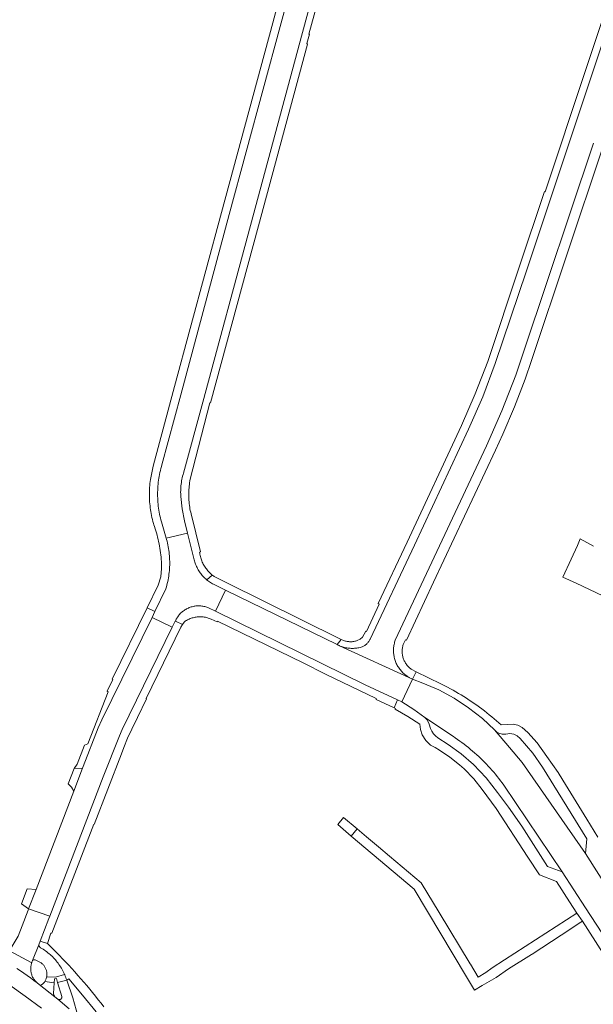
# Model space of a CAD drawing. Extents: x 146402 to 164798, y 455483 to 464134.
# Tile 552 of 575: x 162145 to 162264, y 461053 to 461258. Entities that reach past the tile are written whole.
import ezdxf

# ---------------------------------------------------------------- set-up
doc = ezdxf.new("R2010")
doc.units = 0
doc.header["$LTSCALE"] = 0.2
for name, color, linetype, lineweight in [('B-XX-VH-VERHARDING_ASFALT-GV', 252, 'CONTINUOUS', 18), ('B-XX-VH-VERHARDING_BETONSTRAATSTEEN-GV', 252, 'CONTINUOUS', 18), ('B-XX-VH-VERHARDING_TEGEL-GV', 252, 'CONTINUOUS', 18)]:
    doc.layers.add(name, color=color, linetype=linetype, lineweight=lineweight)

msp = doc.modelspace()

# ---------------------------------------------------------------- linework, layer by layer
at = {"layer": 'B-XX-VH-VERHARDING_ASFALT-GV'}
for points in [[(162267.658, 461076.411), (162262.594, 461084.407), (162249.409, 461103.366), (162246.759, 461106.458), (162243.625, 461110.115), (162241.141, 461112.48), (162238.277, 461114.747), (162235.225, 461116.753), (162232.064, 461118.454), (162228.768, 461119.874), (162226.602, 461120.689), (162224.362, 461115.981), (162226.844, 461114.342), (162229.136, 461112.723), (162235.098, 461108.725), (162235.497, 461108.459), (162235.964, 461108.139), (162236.426, 461107.813), (162236.883, 461107.48), (162237.336, 461107.14), (162237.784, 461106.794), (162238.227, 461106.442), (162238.665, 461106.084), (162239.098, 461105.72), (162239.525, 461105.349), (162239.948, 461104.973), (162240.365, 461104.59), (162240.776, 461104.202), (162241.182, 461103.808), (162241.582, 461103.408), (162241.977, 461103.002), (162242.366, 461102.591), (162242.749, 461102.175), (162243.126, 461101.753), (162243.497, 461101.326), (162243.862, 461100.894), (162244.221, 461100.456), (162244.574, 461100.014), (162244.92, 461099.566), (162245.26, 461099.114), (162245.594, 461098.657), (162257.725, 461080.586), (162262.592, 461073.145), (162271.634, 461059.321)], [(162149.351, 461052.266), (162146.002, 461054.769), (162137.322, 461060.904)], [(162137.322, 461060.904), (162146.002, 461054.769), (162149.351, 461052.266)], [(162155.108, 461052.122), (162152.806, 461054.097), (162152.126, 461054.63), (162148.911, 461057.154), (162148.481, 461057.478), (162147.79, 461058.001), (162147.095, 461058.517), (162146.394, 461059.027), (162145.689, 461059.531), (162144.979, 461060.028), (162144.265, 461060.518)], [(162156.934, 461050.633), (162155.867, 461054.363), (162154.624, 461058.038), (162152.728, 461057.576), (162153.587, 461054.649), (162153.596, 461054.593), (162153.599, 461054.529), (162153.594, 461054.465), (162153.581, 461054.402), (162153.56, 461054.341), (162153.532, 461054.283), (162153.497, 461054.229), (162153.456, 461054.179), (162153.409, 461054.136), (162153.356, 461054.098), (162153.3, 461054.067), (162153.24, 461054.044), (162153.177, 461054.028), (162153.113, 461054.02), (162153.049, 461054.02), (162152.985, 461054.027), (162152.923, 461054.043), (162152.863, 461054.066), (162152.806, 461054.097), (162155.108, 461052.122)]]:
    msp.add_lwpolyline(points, dxfattribs=at)
for points in [[(162148.878, 461065.113), (162148.854, 461065.432), (162147.518, 461062.137), (162147.762, 461062.303), (162148.057, 461062.315), (162149.006, 461061.825), (162149.024, 461061.815), (162149.154, 461061.74), (162149.281, 461061.657), (162149.402, 461061.568), (162149.519, 461061.473), (162149.631, 461061.372), (162149.737, 461061.264), (162149.837, 461061.152), (162149.931, 461061.034), (162150.019, 461060.911), (162150.1, 461060.784), (162150.174, 461060.653), (162150.242, 461060.518), (162150.302, 461060.38), (162150.354, 461060.238), (162150.399, 461060.095), (162150.436, 461059.948), (162150.466, 461059.801), (162150.487, 461059.651), (162150.501, 461059.501), (162150.507, 461059.351), (162150.504, 461059.2), (162150.494, 461059.049), (162150.476, 461058.9), (162150.454, 461058.779), (162152.271, 461058.661), (162154.174, 461059.254), (162154.08, 461059.468), (162153.949, 461059.745), (162153.811, 461060.018), (162153.666, 461060.288), (162153.513, 461060.554), (162153.354, 461060.815), (162153.188, 461061.073), (162153.016, 461061.326), (162152.837, 461061.574), (162152.651, 461061.818), (162152.459, 461062.057), (162152.261, 461062.29), (162152.057, 461062.519), (162151.847, 461062.742), (162151.632, 461062.959), (162151.41, 461063.171), (162151.184, 461063.377), (162150.951, 461063.577), (162150.714, 461063.77), (162150.472, 461063.958), (162150.225, 461064.139), (162149.974, 461064.313), (162149.718, 461064.481), (162149.457, 461064.643), (162149.192, 461064.797), (162149.076, 461064.862)], [(162154.204, 461059.188), (162154.174, 461059.254), (162152.271, 461058.661), (162150.454, 461058.779), (162150.449, 461058.751), (162150.415, 461058.604), (162150.374, 461058.459), (162150.324, 461058.317), (162150.267, 461058.177), (162150.203, 461058.041), (162150.132, 461057.908), (162150.053, 461057.779), (162150.051, 461057.775), (162152.036, 461057.542), (162152.1, 461058.345), (162152.481, 461058.417), (162152.728, 461057.576), (162154.624, 461058.038), (162154.53, 461058.33), (162154.429, 461058.619), (162154.32, 461058.905)], [(162152.036, 461057.542), (162150.051, 461057.775), (162149.968, 461057.655), (162149.877, 461057.535), (162149.779, 461057.42), (162149.675, 461057.311), (162149.566, 461057.207), (162149.249, 461057.054), (162148.911, 461057.154), (162152.126, 461054.63), (162151.953, 461054.941), (162151.854, 461055.283)]]:
    msp.add_lwpolyline(points, close=True, dxfattribs=at)
at = {"layer": 'B-XX-VH-VERHARDING_BETONSTRAATSTEEN-GV'}
for points in [[(162209.496, 461295.011), (162199.025, 461256.501), (162188.459, 461217.344), (162178.341, 461179.873), (162174.436, 461165.305), (162174.322, 461164.906), (162174.215, 461164.505), (162174.116, 461164.102), (162174.025, 461163.697), (162173.942, 461163.29), (162173.866, 461162.882), (162173.799, 461162.473), (162173.739, 461162.062), (162173.687, 461161.65), (162173.643, 461161.238), (162173.608, 461160.824), (162173.58, 461160.41), (162173.56, 461159.995), (162173.548, 461159.581), (162173.544, 461159.166), (162173.548, 461158.751), (162173.56, 461158.336), (162173.58, 461157.921), (162173.609, 461157.507), (162173.645, 461157.094), (162173.689, 461156.681), (162173.741, 461156.269), (162173.801, 461155.859), (162173.869, 461155.449), (162173.944, 461155.041), (162174.028, 461154.635), (162174.119, 461154.23), (162174.218, 461153.827), (162174.325, 461153.426), (162174.331, 461153.405), (162175.313, 461150.05), (162179.79, 461151.031), (162179.14, 461153.623), (162178.647, 461156.125), (162178.368, 461158.66), (162178.354, 461158.926), (162178.342, 461159.262), (162178.339, 461159.598), (162178.344, 461159.933), (162178.357, 461160.269), (162178.378, 461160.604), (162178.407, 461160.938), (162178.444, 461161.272), (162178.488, 461161.605), (162178.541, 461161.936), (162178.602, 461162.266), (162178.67, 461162.595), (162178.746, 461162.922), (162178.83, 461163.247), (162178.922, 461163.57), (162182.926, 461178.29), (162192.857, 461215.093), (162203.712, 461255.224), (162213.772, 461292.387)], [(162273.33, 461274.693), (162263.85, 461246.176), (162250.326, 461205.635), (162243.826, 461186.348), (162241.212, 461179.455), (162238.257, 461172.7), (162226.979, 461148.592), (162217.792, 461129.042), (162217.742, 461128.94), (162217.664, 461128.797), (162217.579, 461128.657), (162217.487, 461128.522), (162217.389, 461128.392), (162217.285, 461128.266), (162217.174, 461128.146), (162217.058, 461128.031), (162216.936, 461127.922), (162216.809, 461127.819), (162216.678, 461127.722), (162216.541, 461127.632), (162216.401, 461127.549), (162216.256, 461127.473), (162216.108, 461127.404), (162215.906, 461127.344), (162215.681, 461127.284), (162215.453, 461127.233), (162215.225, 461127.189), (162214.994, 461127.154), (162214.763, 461127.126), (162214.531, 461127.106), (162214.298, 461127.094), (162214.065, 461127.09), (162213.832, 461127.094), (162213.599, 461127.106), (162213.367, 461127.126), (162213.136, 461127.154), (162212.905, 461127.19), (162212.677, 461127.234), (162212.449, 461127.286), (162212.224, 461127.345), (162212.001, 461127.412), (162211.78, 461127.487), (162211.562, 461127.569), (162211.362, 461127.653), (162226.602, 461120.689), (162225.99, 461120.991), (162225.96, 461121.007), (162225.764, 461121.12), (162225.571, 461121.24), (162225.383, 461121.366), (162225.199, 461121.499), (162225.02, 461121.639), (162224.846, 461121.784), (162224.677, 461121.936), (162224.514, 461122.093), (162224.357, 461122.257), (162224.205, 461122.425), (162224.059, 461122.599), (162223.92, 461122.778), (162223.787, 461122.962), (162223.66, 461123.15), (162223.54, 461123.343), (162223.427, 461123.54), (162223.321, 461123.74), (162223.223, 461123.944), (162223.131, 461124.152), (162223.047, 461124.363), (162222.97, 461124.576), (162222.901, 461124.792), (162222.84, 461125.01), (162222.786, 461125.231), (162222.74, 461125.453), (162222.702, 461125.677), (162222.672, 461125.902), (162222.65, 461126.127), (162222.636, 461126.354), (162222.63, 461126.58), (162222.631, 461126.807), (162222.641, 461127.034), (162222.659, 461127.26), (162222.685, 461127.485), (162222.718, 461127.71), (162222.76, 461127.933), (162222.809, 461128.154), (162222.867, 461128.374), (162222.931, 461128.591), (162223.004, 461128.806), (162241.956, 461169.22), (162245.197, 461176.495), (162248.119, 461183.903), (162249.792, 461188.953), (162264.251, 461232.185)], [(162264.278, 461148.34), (162261.502, 461149.849), (162260.937, 461148.525), (162259.594, 461145.666), (162257.844, 461141.934), (162260.637, 461140.64), (162263.432, 461139.344), (162266.228, 461138.049)], [(162144.265, 461060.518), (162144.979, 461060.028), (162145.689, 461059.531), (162146.394, 461059.027), (162147.095, 461058.517), (162147.79, 461058.001), (162148.481, 461057.478), (162148.375, 461057.574), (162148.248, 461057.698), (162148.127, 461057.828), (162148.012, 461057.963), (162147.904, 461058.104), (162147.802, 461058.249), (162147.706, 461058.398), (162147.617, 461058.552), (162147.536, 461058.709), (162147.461, 461058.87), (162147.394, 461059.034), (162147.334, 461059.201), (162147.282, 461059.37), (162147.238, 461059.542), (162147.201, 461059.716), (162147.172, 461059.891), (162147.151, 461060.067), (162147.139, 461060.244), (162147.134, 461060.421), (162147.137, 461060.598), (162147.148, 461060.775), (162147.167, 461060.951), (162147.194, 461061.127), (162147.229, 461061.301), (162147.271, 461061.473), (162147.322, 461061.643), (162147.341, 461061.699), (162142.582, 461064.258)]]:
    msp.add_lwpolyline(points, dxfattribs=at)
for points in [[(162181.161, 461145.537), (162179.79, 461151.031), (162175.313, 461150.05), (162175.401, 461149.74), (162175.498, 461149.369), (162175.588, 461148.995), (162175.67, 461148.619), (162175.745, 461148.242), (162175.811, 461147.863), (162175.87, 461147.483), (162175.92, 461147.102), (162175.963, 461146.72), (162175.998, 461146.337), (162176.025, 461145.953), (162176.043, 461145.569), (162176.054, 461145.185), (162176.057, 461144.801), (162176.052, 461144.416), (162176.039, 461144.032), (162176.017, 461143.648), (162175.988, 461143.265), (162175.951, 461142.882), (162175.906, 461142.5), (162175.853, 461142.119), (162175.792, 461141.74), (162175.723, 461141.361), (162175.647, 461140.985), (162175.562, 461140.61), (162175.47, 461140.236), (162175.37, 461139.865), (162175.262, 461139.496), (162172.973, 461134.748), (162172.39, 461133.539), (162176.566, 461131.479), (162177.213, 461132.734), (162177.235, 461132.784), (162177.236, 461132.787), (162177.323, 461132.974), (162177.417, 461133.157), (162177.518, 461133.336), (162177.626, 461133.511), (162177.741, 461133.682), (162177.862, 461133.848), (162177.99, 461134.01), (162178.124, 461134.166), (162178.263, 461134.317), (162178.409, 461134.463), (162178.56, 461134.602), (162178.716, 461134.736), (162178.878, 461134.864), (162179.044, 461134.985), (162179.215, 461135.1), (162179.39, 461135.207), (162179.569, 461135.308), (162179.753, 461135.402), (162179.939, 461135.489), (162180.129, 461135.569), (162180.322, 461135.641), (162180.517, 461135.705), (162180.715, 461135.762), (162180.915, 461135.811), (162181.117, 461135.853), (162181.319, 461135.886), (162181.524, 461135.912), (162181.729, 461135.929), (162181.934, 461135.939), (162182.14, 461135.94), (162182.346, 461135.934), (162182.551, 461135.92), (162182.756, 461135.897), (162182.959, 461135.867), (162183.161, 461135.829), (162183.362, 461135.783), (162183.561, 461135.729), (162183.757, 461135.668), (162183.951, 461135.598), (162184.142, 461135.522), (162185.56, 461134.827), (162187.702, 461139.176), (162185.035, 461140.504), (162184.964, 461140.543), (162184.748, 461140.666), (162184.536, 461140.796), (162184.328, 461140.932), (162184.125, 461141.076), (162183.927, 461141.225), (162183.775, 461141.347), (162183.733, 461141.381), (162183.545, 461141.544), (162183.362, 461141.712), (162183.184, 461141.886), (162183.012, 461142.065), (162182.846, 461142.251), (162182.686, 461142.441), (162182.532, 461142.636), (162182.385, 461142.836), (162182.244, 461143.041), (162182.11, 461143.251), (162181.982, 461143.464), (162181.862, 461143.681), (162181.749, 461143.903), (162181.642, 461144.127), (162181.543, 461144.356), (162181.452, 461144.587), (162181.368, 461144.821), (162181.291, 461145.057), (162181.222, 461145.296)], [(162210.885, 461127.878), (162187.702, 461139.176), (162185.56, 461134.827), (162216.759, 461119.533), (162223.454, 461116.405), (162224.362, 461115.981), (162226.602, 461120.689), (162211.362, 461127.653), (162211.347, 461127.659), (162211.135, 461127.756)], [(162176.566, 461131.479), (162172.39, 461133.539), (162161.92, 461112.194), (162161.197, 461110.548), (162158.071, 461102.491), (162157.944, 461102.198), (162156.112, 461097.42), (162148.25, 461076.932), (162146.702, 461072.9), (162151.099, 461071.369), (162162.234, 461100.336), (162165.58, 461108.929), (162166.133, 461110.208)], [(162235.098, 461108.725), (162229.136, 461112.723), (162229.378, 461112.508), (162229.593, 461112.266), (162229.871, 461111.807), (162230.053, 461111.302), (162230.309, 461110.439), (162230.594, 461109.853), (162230.971, 461109.321), (162231.4, 461108.883), (162231.889, 461108.513), (162234.027, 461107.096), (162236.73, 461105.122), (162239.261, 461102.931), (162241.926, 461100.158), (162244.299, 461097.131), (162246.562, 461094.071), (162249.316, 461090.116), (162254.672, 461081.747), (162257.725, 461080.586), (162245.594, 461098.657), (162245.26, 461099.114), (162244.92, 461099.566), (162244.574, 461100.014), (162244.221, 461100.456), (162243.862, 461100.894), (162243.497, 461101.326), (162243.126, 461101.753), (162242.749, 461102.175), (162242.366, 461102.591), (162241.977, 461103.002), (162241.582, 461103.408), (162241.182, 461103.808), (162240.776, 461104.202), (162240.365, 461104.59), (162239.948, 461104.973), (162239.525, 461105.349), (162239.098, 461105.72), (162238.665, 461106.084), (162238.227, 461106.442), (162237.784, 461106.794), (162237.336, 461107.14), (162236.883, 461107.48), (162236.426, 461107.813), (162235.964, 461108.139), (162235.497, 461108.459)], [(162244.072, 461109.732), (162243.625, 461110.115), (162246.759, 461106.458), (162249.409, 461103.366), (162262.594, 461084.407), (162262.891, 461087.456), (162253.656, 461102.367), (162251.616, 461105.258), (162248.966, 461108.35), (162248.361, 461108.868), (162247.645, 461109.219), (162246.824, 461109.351), (162245.999, 461109.25), (162245.282, 461109.267), (162244.588, 461109.447)], [(162156.112, 461097.42), (162157.944, 461102.198), (162156.165, 461102.112), (162154.907, 461098.907), (162155.615, 461098.249)], [(162148.25, 461076.932), (162146.388, 461077.041), (162145.182, 461073.948), (162146.702, 461072.9)]]:
    msp.add_lwpolyline(points, close=True, dxfattribs=at)
at = {"layer": 'B-XX-VH-VERHARDING_TEGEL-GV'}
for points in [[(162208.072, 461296.83), (162197.518, 461257.248), (162186.871, 461217.791), (162177.073, 461181.602), (162172.63, 461165.024), (162172.06, 461162.201), (162172.004, 461161.786), (162171.957, 461161.371), (162171.917, 461160.955), (162171.885, 461160.538), (162171.861, 461160.12), (162171.845, 461159.702), (162171.837, 461159.284), (162171.837, 461158.866), (162171.845, 461158.448), (162171.861, 461158.03), (162171.885, 461157.612), (162171.918, 461157.195), (162171.958, 461156.779), (162172.006, 461156.363), (162172.062, 461155.949), (162172.125, 461155.535), (162172.197, 461155.123), (162172.277, 461154.713), (162172.364, 461154.304), (162172.459, 461153.896), (162172.562, 461153.491), (162172.673, 461153.088), (162172.757, 461152.801), (162172.884, 461152.439), (162173.032, 461151.997), (162173.172, 461151.552), (162173.305, 461151.104), (162173.43, 461150.655), (162173.547, 461150.203), (162173.657, 461149.75), (162173.759, 461149.294), (162173.853, 461148.837), (162173.939, 461148.378), (162174.017, 461147.918), (162174.087, 461147.457), (162174.149, 461146.995), (162174.204, 461146.531), (162174.25, 461146.067), (162174.289, 461145.602), (162174.319, 461145.136), (162174.342, 461144.67), (162174.356, 461144.204), (162174.363, 461143.737), (162174.179, 461141.973), (162173.668, 461140.274), (162171.343, 461135.511), (162172.973, 461134.748), (162175.262, 461139.496), (162175.37, 461139.865), (162175.47, 461140.236), (162175.562, 461140.61), (162175.647, 461140.985), (162175.723, 461141.361), (162175.792, 461141.74), (162175.853, 461142.119), (162175.906, 461142.5), (162175.951, 461142.882), (162175.988, 461143.265), (162176.017, 461143.648), (162176.039, 461144.032), (162176.052, 461144.416), (162176.057, 461144.801), (162176.054, 461145.185), (162176.043, 461145.569), (162176.025, 461145.953), (162175.998, 461146.337), (162175.963, 461146.72), (162175.92, 461147.102), (162175.87, 461147.483), (162175.811, 461147.863), (162175.745, 461148.242), (162175.67, 461148.619), (162175.588, 461148.995), (162175.498, 461149.369), (162175.401, 461149.74), (162175.313, 461150.05), (162174.331, 461153.405), (162174.325, 461153.426), (162174.218, 461153.827), (162174.119, 461154.23), (162174.028, 461154.635), (162173.944, 461155.041), (162173.869, 461155.449), (162173.801, 461155.859), (162173.741, 461156.269), (162173.689, 461156.681), (162173.645, 461157.094), (162173.609, 461157.507), (162173.58, 461157.921), (162173.56, 461158.336), (162173.548, 461158.751), (162173.544, 461159.166), (162173.548, 461159.581), (162173.56, 461159.995), (162173.58, 461160.41), (162173.608, 461160.824), (162173.643, 461161.238), (162173.687, 461161.65), (162173.739, 461162.062), (162173.799, 461162.473), (162173.866, 461162.882), (162173.942, 461163.29), (162174.025, 461163.697), (162174.116, 461164.102), (162174.215, 461164.505), (162174.322, 461164.906), (162174.436, 461165.305), (162178.341, 461179.873), (162188.459, 461217.344), (162199.025, 461256.501), (162209.496, 461295.011)], [(162213.772, 461292.387), (162203.712, 461255.224), (162192.857, 461215.093), (162182.926, 461178.29), (162178.922, 461163.57), (162178.83, 461163.247), (162178.746, 461162.922), (162178.67, 461162.595), (162178.602, 461162.266), (162178.541, 461161.936), (162178.488, 461161.605), (162178.444, 461161.272), (162178.407, 461160.938), (162178.378, 461160.604), (162178.357, 461160.269), (162178.344, 461159.933), (162178.339, 461159.598), (162178.342, 461159.262), (162178.354, 461158.926), (162178.368, 461158.66), (162178.647, 461156.125), (162179.14, 461153.623), (162179.79, 461151.031), (162181.161, 461145.537), (162181.222, 461145.296), (162181.291, 461145.057), (162181.368, 461144.821), (162181.452, 461144.587), (162181.543, 461144.356), (162181.642, 461144.127), (162181.749, 461143.903), (162181.862, 461143.681), (162181.982, 461143.464), (162182.11, 461143.251), (162182.244, 461143.041), (162182.385, 461142.836), (162182.532, 461142.636), (162182.686, 461142.441), (162182.846, 461142.251), (162183.012, 461142.065), (162183.184, 461141.886), (162183.362, 461141.712), (162183.545, 461141.544), (162183.733, 461141.381), (162183.775, 461141.347), (162184.907, 461142.348), (162184.849, 461142.396), (162184.666, 461142.552), (162184.489, 461142.714), (162184.317, 461142.882), (162184.151, 461143.056), (162183.991, 461143.235), (162183.837, 461143.419), (162183.689, 461143.609), (162183.547, 461143.803), (162183.413, 461144.002), (162183.284, 461144.205), (162183.163, 461144.412), (162183.049, 461144.623), (162182.941, 461144.838), (162182.841, 461145.057), (162182.748, 461145.278), (162182.663, 461145.503), (162182.585, 461145.73), (162182.515, 461145.96), (162182.452, 461146.192), (162182.397, 461146.426), (162182.35, 461146.662), (162182.311, 461146.899), (162182.28, 461147.137), (162182.45, 461147.211), (162180.509, 461155.058), (162180.427, 461155.405), (162180.35, 461155.762), (162180.282, 461156.12), (162180.221, 461156.479), (162180.168, 461156.84), (162180.123, 461157.201), (162180.086, 461157.564), (162180.057, 461157.927), (162180.036, 461158.291), (162180.023, 461158.655), (162180.018, 461159.019), (162180.021, 461159.384), (162180.032, 461159.748), (162180.051, 461160.112), (162180.078, 461160.476), (162180.113, 461160.838), (162180.156, 461161.2), (162180.207, 461161.561), (162180.265, 461161.921), (162180.332, 461162.279), (162184.424, 461178.163), (162184.577, 461178.164), (162194.571, 461215.008), (162204.709, 461252.823), (162204.592, 461252.907), (162205.174, 461254.864), (162205.045, 461254.884), (162215.439, 461292.665)], [(162272.395, 461276.656), (162262.539, 461247.079), (162254.224, 461222.042), (162254.093, 461222.118), (162248.816, 461206.39), (162242.256, 461186.791), (162239.66, 461180.052), (162236.777, 461173.431), (162225.453, 461149.222), (162219.426, 461136.404), (162219.679, 461136.299), (162217.025, 461130.597), (162216.872, 461130.647), (162216.203, 461129.453), (162215.685, 461128.982), (162215.043, 461128.701), (162214.899, 461128.653), (162214.727, 461128.603), (162214.554, 461128.561), (162214.378, 461128.527), (162214.202, 461128.501), (162214.024, 461128.483), (162213.846, 461128.473), (162213.667, 461128.471), (162213.489, 461128.476), (162213.311, 461128.49), (162213.134, 461128.512), (162212.958, 461128.542), (162212.783, 461128.579), (162212.611, 461128.624), (162212.44, 461128.677), (162212.272, 461128.738), (162212.107, 461128.806), (162211.754, 461128.961), (162210.885, 461127.878), (162211.135, 461127.756), (162211.347, 461127.659), (162211.362, 461127.653), (162211.562, 461127.569), (162211.78, 461127.487), (162212.001, 461127.412), (162212.224, 461127.345), (162212.449, 461127.286), (162212.677, 461127.234), (162212.905, 461127.19), (162213.136, 461127.154), (162213.367, 461127.126), (162213.599, 461127.106), (162213.832, 461127.094), (162214.065, 461127.09), (162214.298, 461127.094), (162214.531, 461127.106), (162214.763, 461127.126), (162214.994, 461127.154), (162215.225, 461127.189), (162215.453, 461127.233), (162215.681, 461127.284), (162215.906, 461127.344), (162216.108, 461127.404), (162216.256, 461127.473), (162216.401, 461127.549), (162216.541, 461127.632), (162216.678, 461127.722), (162216.809, 461127.819), (162216.936, 461127.922), (162217.058, 461128.031), (162217.174, 461128.146), (162217.285, 461128.266), (162217.389, 461128.392), (162217.487, 461128.522), (162217.579, 461128.657), (162217.664, 461128.797), (162217.742, 461128.94), (162217.792, 461129.042), (162226.979, 461148.592), (162238.257, 461172.7), (162241.212, 461179.455), (162243.826, 461186.348), (162250.326, 461205.635), (162263.85, 461246.176), (162273.33, 461274.693)], [(162264.251, 461232.185), (162249.792, 461188.953), (162248.119, 461183.903), (162245.197, 461176.495), (162241.956, 461169.22), (162223.004, 461128.806), (162222.931, 461128.591), (162222.867, 461128.374), (162222.809, 461128.154), (162222.76, 461127.933), (162222.718, 461127.71), (162222.685, 461127.485), (162222.659, 461127.26), (162222.641, 461127.034), (162222.631, 461126.807), (162222.63, 461126.58), (162222.636, 461126.354), (162222.65, 461126.127), (162222.672, 461125.902), (162222.702, 461125.677), (162222.74, 461125.453), (162222.786, 461125.231), (162222.84, 461125.01), (162222.901, 461124.792), (162222.97, 461124.576), (162223.047, 461124.363), (162223.131, 461124.152), (162223.223, 461123.944), (162223.321, 461123.74), (162223.427, 461123.54), (162223.54, 461123.343), (162223.66, 461123.15), (162223.787, 461122.962), (162223.92, 461122.778), (162224.059, 461122.599), (162224.205, 461122.425), (162224.357, 461122.257), (162224.514, 461122.093), (162224.677, 461121.936), (162224.846, 461121.784), (162225.02, 461121.639), (162225.199, 461121.499), (162225.383, 461121.366), (162225.571, 461121.24), (162225.764, 461121.12), (162225.96, 461121.007), (162225.99, 461120.991), (162226.602, 461120.689), (162227.376, 461122.245), (162226.341, 461122.758), (162226.323, 461122.771), (162226.171, 461122.887), (162226.023, 461123.009), (162225.881, 461123.137), (162225.744, 461123.271), (162225.613, 461123.41), (162225.488, 461123.555), (162225.37, 461123.705), (162225.257, 461123.859), (162225.151, 461124.019), (162225.052, 461124.182), (162224.96, 461124.35), (162224.875, 461124.521), (162224.797, 461124.696), (162224.727, 461124.874), (162224.663, 461125.054), (162224.608, 461125.237), (162224.56, 461125.422), (162224.521, 461125.609), (162224.488, 461125.798), (162224.464, 461125.988), (162224.448, 461126.178), (162224.44, 461126.369), (162224.44, 461126.56), (162224.448, 461126.752), (162224.463, 461126.942), (162224.487, 461127.132), (162224.519, 461127.321), (162224.558, 461127.508), (162224.605, 461127.693), (162224.66, 461127.876), (162224.723, 461128.057), (162225.106, 461128.864), (162225.308, 461128.77), (162230.96, 461140.855), (162243.866, 461168.361), (162245.358, 461171.684), (162247.798, 461177.33), (162250.003, 461183.072), (162251.346, 461186.976), (162266.166, 461231.365)], [(162265.178, 461087.817), (162262.867, 461091.575), (162257.892, 461099.663), (162256.911, 461101.258), (162254.525, 461104.623), (162252.526, 461107.444), (162250.604, 461109.613), (162249.41, 461110.659), (162248.508, 461111.124), (162247.508, 461111.297), (162245.023, 461111.159), (162244.542, 461111.595), (162244.056, 461112.026), (162243.564, 461112.451), (162243.067, 461112.869), (162242.565, 461113.281), (162242.058, 461113.688), (162241.547, 461114.087), (162241.03, 461114.481), (162240.508, 461114.868), (162239.982, 461115.249), (162239.451, 461115.623), (162238.915, 461115.99), (162238.375, 461116.351), (162237.831, 461116.705), (162237.282, 461117.053), (162236.729, 461117.394), (162236.172, 461117.727), (162235.611, 461118.055), (162235.046, 461118.375), (162234.477, 461118.688), (162233.904, 461118.994), (162233.327, 461119.293), (162232.747, 461119.585), (162232.459, 461119.726), (162227.376, 461122.245), (162226.602, 461120.689), (162228.768, 461119.874), (162232.064, 461118.454), (162235.225, 461116.753), (162238.277, 461114.747), (162241.141, 461112.48), (162243.625, 461110.115), (162244.072, 461109.732), (162244.588, 461109.447), (162245.282, 461109.267), (162245.999, 461109.25), (162246.824, 461109.351), (162247.645, 461109.219), (162248.361, 461108.868), (162248.966, 461108.35), (162251.616, 461105.258), (162253.656, 461102.367), (162262.891, 461087.456), (162262.594, 461084.407), (162267.658, 461076.411)], [(162271.634, 461059.321), (162262.592, 461073.145), (162257.725, 461080.586), (162254.672, 461081.747), (162249.316, 461090.116), (162246.562, 461094.071), (162244.299, 461097.131), (162241.926, 461100.158), (162239.261, 461102.931), (162236.73, 461105.122), (162234.027, 461107.096), (162231.889, 461108.513), (162231.4, 461108.883), (162230.971, 461109.321), (162230.594, 461109.853), (162230.309, 461110.439), (162230.053, 461111.302), (162229.871, 461111.807), (162229.593, 461112.266), (162229.378, 461112.508), (162229.136, 461112.723), (162226.844, 461114.342), (162224.362, 461115.981), (162223.454, 461116.405), (162222.748, 461114.743), (162223.066, 461114.594), (162223.007, 461114.445), (162225.598, 461112.927), (162228.127, 461111.308), (162228.257, 461110.191), (162228.593, 461109.118), (162229.331, 461107.919), (162230.355, 461106.952), (162231.298, 461106.441), (162232.224, 461105.901), (162234.346, 461104.482), (162236.346, 461102.896), (162236.844, 461102.466), (162237.321, 461102.014), (162239.319, 461099.955), (162241.119, 461097.721), (162243.997, 461093.797), (162250.621, 461083.677), (162253.051, 461079.966), (162256.561, 461078.602), (162259.273, 461074.38), (162260.806, 461071.993), (162261.957, 461070.353), (162272.186, 461054.416)], [(162162.335, 461052.505), (162161.764, 461053.254), (162161.187, 461053.997), (162160.603, 461054.736), (162160.013, 461055.47), (162159.417, 461056.198), (162158.815, 461056.922), (162158.207, 461057.64), (162157.592, 461058.353), (162156.972, 461059.061), (162156.345, 461059.764), (162155.713, 461060.461), (162155.074, 461061.153), (162154.43, 461061.839), (162153.78, 461062.52), (162153.124, 461063.196), (162152.463, 461063.865), (162151.795, 461064.53), (162151.123, 461065.188), (162150.628, 461065.665), (162149.126, 461066.152), (162148.854, 461065.432), (162148.878, 461065.113), (162149.076, 461064.862), (162149.192, 461064.797), (162149.457, 461064.643), (162149.718, 461064.481), (162149.974, 461064.313), (162150.225, 461064.139), (162150.472, 461063.958), (162150.714, 461063.77), (162150.951, 461063.577), (162151.184, 461063.377), (162151.41, 461063.171), (162151.632, 461062.959), (162151.847, 461062.742), (162152.057, 461062.519), (162152.261, 461062.29), (162152.459, 461062.057), (162152.651, 461061.818), (162152.837, 461061.574), (162153.016, 461061.326), (162153.188, 461061.073), (162153.354, 461060.815), (162153.513, 461060.554), (162153.666, 461060.288), (162153.811, 461060.018), (162153.949, 461059.745), (162154.08, 461059.468), (162154.174, 461059.254), (162154.204, 461059.188), (162154.32, 461058.905), (162154.429, 461058.619), (162154.53, 461058.33), (162154.624, 461058.038), (162155.038, 461058.363), (162157.941, 461054.954), (162160.736, 461051.455)]]:
    msp.add_lwpolyline(points, dxfattribs=at)
for points in [[(162185.036, 461142.245), (162184.907, 461142.348), (162183.775, 461141.347), (162183.927, 461141.225), (162184.125, 461141.076), (162184.328, 461140.932), (162184.536, 461140.796), (162184.748, 461140.666), (162184.964, 461140.543), (162185.035, 461140.504), (162187.702, 461139.176), (162210.885, 461127.878), (162211.754, 461128.961), (162211.348, 461129.14), (162187.941, 461140.749), (162185.297, 461142.053), (162185.229, 461142.102)], [(162182.346, 461135.934), (162182.14, 461135.94), (162181.934, 461135.939), (162181.729, 461135.929), (162181.524, 461135.912), (162181.319, 461135.886), (162181.117, 461135.853), (162180.915, 461135.811), (162180.715, 461135.762), (162180.517, 461135.705), (162180.322, 461135.641), (162180.129, 461135.569), (162179.939, 461135.489), (162179.753, 461135.402), (162179.569, 461135.308), (162179.39, 461135.207), (162179.215, 461135.1), (162179.044, 461134.985), (162178.878, 461134.864), (162178.716, 461134.736), (162178.56, 461134.602), (162178.409, 461134.463), (162178.263, 461134.317), (162178.124, 461134.166), (162177.99, 461134.01), (162177.862, 461133.848), (162177.741, 461133.682), (162177.626, 461133.511), (162177.518, 461133.336), (162177.417, 461133.157), (162177.323, 461132.974), (162177.236, 461132.787), (162177.235, 461132.784), (162178.716, 461132.027), (162179.045, 461132.574), (162179.199, 461132.682), (162179.378, 461132.799), (162179.56, 461132.909), (162179.747, 461133.012), (162179.938, 461133.107), (162180.132, 461133.196), (162180.33, 461133.277), (162180.53, 461133.351), (162180.733, 461133.417), (162180.938, 461133.475), (162181.145, 461133.526), (162181.354, 461133.569), (162181.564, 461133.604), (162181.776, 461133.632), (162181.988, 461133.651), (162182.201, 461133.662), (162182.415, 461133.666), (162182.628, 461133.661), (162182.841, 461133.648), (162183.053, 461133.628), (162183.265, 461133.599), (162183.475, 461133.562), (162183.683, 461133.518), (162183.89, 461133.466), (162184.095, 461133.406), (162184.297, 461133.339), (162184.497, 461133.264), (162184.694, 461133.181), (162185.97, 461132.63), (162186.01, 461132.722), (162203.854, 461124.054), (162208.458, 461121.696), (162219.045, 461116.644), (162219.039, 461116.475), (162222.748, 461114.743), (162223.454, 461116.405), (162216.759, 461119.533), (162185.56, 461134.827), (162184.142, 461135.522), (162183.951, 461135.598), (162183.757, 461135.668), (162183.561, 461135.729), (162183.362, 461135.783), (162183.161, 461135.829), (162182.959, 461135.867), (162182.756, 461135.897), (162182.551, 461135.92)], [(162172.973, 461134.748), (162171.343, 461135.511), (162164.094, 461120.662), (162164.218, 461120.607), (162163.043, 461118.183), (162163.279, 461118.084), (162159.031, 461107.26), (162158.308, 461106.948), (162156.795, 461103.02), (162156.165, 461102.112), (162157.944, 461102.198), (162158.071, 461102.491), (162161.197, 461110.548), (162161.92, 461112.194), (162172.39, 461133.539)], [(162178.716, 461132.027), (162177.235, 461132.784), (162177.213, 461132.734), (162176.566, 461131.479), (162166.133, 461110.208), (162165.58, 461108.929), (162162.234, 461100.336), (162151.099, 461071.369), (162150.915, 461070.891), (162149.126, 461066.152), (162150.628, 461065.665), (162151.349, 461067.875), (162151.511, 461067.843), (162160.244, 461090.525), (162160.327, 461090.468), (162166.011, 461105.163), (162166.529, 461106.502), (162167.307, 461108.415), (162168.166, 461110.293), (162169.368, 461112.739), (162171.257, 461116.583), (162171.142, 461116.661), (162178.39, 461131.483)], [(162215.047, 461089.526), (162212.224, 461091.893), (162211.05, 461090.442), (162213.796, 461088.05)], [(162217.02, 461087.871), (162215.047, 461089.526), (162213.796, 461088.05), (162226.936, 461077.008), (162237.84, 461058.767), (162239.489, 461056.009), (162241.096, 461056.935), (162244.015, 461058.618), (162244.02, 461058.622), (162246.551, 461060.405), (162251.347, 461063.401), (162251.476, 461063.486), (162257.514, 461067.442), (162261.602, 461070.12), (162261.957, 461070.353), (162260.806, 461071.993), (162245.768, 461062.297), (162243.146, 461060.606), (162241.829, 461059.691), (162240.223, 461058.722), (162238.629, 461061.363), (162238.562, 461061.474), (162232.119, 461072.151), (162228.379, 461078.345), (162221.788, 461083.873), (162219.493, 461085.797)], [(162151.099, 461071.369), (162146.702, 461072.9), (162146.589, 461072.605), (162145.354, 461069.35), (162144.493, 461067.243), (162143.093, 461064.8), (162142.987, 461064.551), (162142.946, 461064.518), (162142.804, 461064.409), (162142.657, 461064.306), (162142.582, 461064.258), (162147.341, 461061.699), (162147.38, 461061.81), (162147.445, 461061.975), (162147.518, 461062.137), (162148.854, 461065.432), (162149.126, 461066.152), (162150.915, 461070.891)]]:
    msp.add_lwpolyline(points, close=True, dxfattribs=at)

doc.saveas('drawing.dxf')
